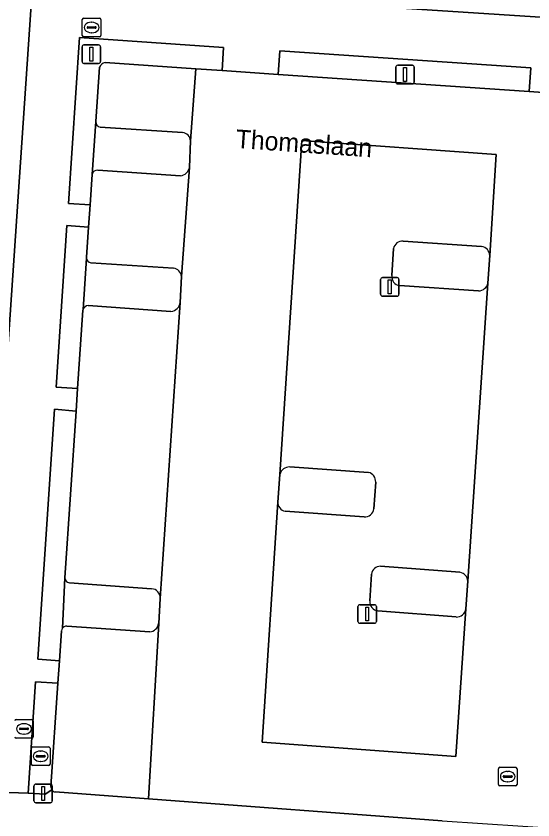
# Model space of a CAD drawing. Extents: x 161848 to 162726, y 385382 to 386521.
# Drawn here: x 162122.52 to 162150.37, y 385995.3 to 386038.58 of the extents above; entities that cross this region are included whole.
import ezdxf

# ---------------------------------------------------------------- set-up
doc = ezdxf.new("R2010")
doc.units = 0
for name, color, linetype in [('IMGEO_Groenvoorziening', 7, 'Continuous'), ('IMGEO_Lichtmast', 7, 'Continuous'), ('IMGEO_Openbare_ruimte_label', 7, 'Continuous'), ('IMGEO_Parkeervlak_halfverhard', 7, 'Continuous'), ('IMGEO_Rijbaan_lokaal_open', 7, 'Continuous'), ('IMGEO_Rioolput', 7, 'Continuous'), ('IMGEO_Voetpad_open', 7, 'Continuous')]:
    doc.layers.add(name, color=color, linetype=linetype)

msp = doc.modelspace()

# ---------------------------------------------------------------- linework, layer by layer
at = {"layer": 'IMGEO_Groenvoorziening'}
for points in [[(162127.317, 386036.073), (162132.214, 386035.739), (162133.625, 386035.642), (162133.702, 386036.895), (162125.939, 386037.422), (162125.339, 386028.495), (162126.51, 386028.407), (162126.625, 386030.054), (162126.811, 386032.895), (162127.024, 386035.828)], [(162126.811, 386032.895), (162126.625, 386030.054)], [(162131.49, 386032.312), (162127.055, 386032.591)], [(162131.864, 386030.421), (162131.922, 386031.864)], [(162126.921, 386030.288), (162131.38, 386029.98)], [(162147.599, 386026.177), (162143.377, 386026.468)], [(162142.857, 386026.063), (162142.76, 386024.606)], [(162126.312, 386025.549), (162126.132, 386022.773)], [(162147.945, 386024.199), (162148.038, 386025.679)], [(162131.004, 386025.002), (162126.554, 386025.297)], [(162131.367, 386023.158), (162131.442, 386024.56)], [(162143.184, 386024.072), (162147.441, 386023.785)], [(162126.415, 386022.987), (162130.868, 386022.68)], [(162125.757, 386017.315), (162124.586, 386017.41), (162123.691, 386003.951), (162124.855, 386003.865), (162124.966, 386005.483)], [(162125.019, 386005.618), (162125.153, 386008.341), (162125.757, 386017.315)], [(162141.516, 386014.008), (162137.262, 386014.304)], [(162136.74, 386013.903), (162136.619, 386012.415)], [(162141.797, 386012.048), (162141.896, 386013.49)], [(162137.021, 386011.916), (162141.271, 386011.612)], [(162146.434, 386008.629), (162142.162, 386008.957)], [(162141.678, 386008.533), (162141.582, 386007.089)], [(162125.153, 386008.341), (162125.019, 386005.618)], [(162129.823, 386007.744), (162125.394, 386008.057)], [(162146.748, 386006.661), (162146.861, 386008.149)], [(162130.205, 386005.874), (162130.288, 386007.227)], [(162142.018, 386006.56), (162146.23, 386006.224)], [(162125.248, 386005.731), (162129.727, 386005.421)], [(162124.771, 386002.656), (162123.566, 386002.735), (162123.173, 385996.738), (162124.096, 385996.677), (162124.447, 385996.924)], [(162124.389, 385997.098), (162124.771, 386002.656)]]:
    msp.add_lwpolyline(points, dxfattribs=at)
for points in [[(162136.635, 386035.436), (162150.168, 386034.509), (162150.253, 386035.784), (162136.729, 386036.701)], [(162126.312, 386025.549), (162126.313, 386025.595), (162126.426, 386027.206), (162125.264, 386027.3), (162124.681, 386018.606), (162125.84, 386018.533), (162126.125, 386022.745), (162126.132, 386022.773)]]:
    msp.add_lwpolyline(points, close=True, dxfattribs=at)
for centre, radius, start, end in [((162127.363, 386035.72), 0.356, 97.4863, 162.317), ((162127.125, 386032.897), 0.314, 180.4496, 257.0537), ((162131.436, 386031.828), 0.487, 4.2474, 83.6693), ((162126.917, 386029.989), 0.3, 89.2856, 167.37), ((162131.313, 386030.54), 0.564, 276.8453, 347.8316), ((162143.343, 386025.975), 0.494, 86.037, 169.7892), ((162147.53, 386025.674), 0.508, 0.6097, 82.1844), ((162126.58, 386025.564), 0.269, 183.2699, 264.4108), ((162130.94, 386024.501), 0.505, 6.7324, 82.7467), ((162143.249, 386024.559), 0.492, 174.5458, 262.3539), ((162147.438, 386024.303), 0.518, 270.3616, 348.4397), ((162130.829, 386023.221), 0.542, 274.17, 353.3673), ((162126.425, 386022.679), 0.308, 91.9048, 162.2872), ((162137.245, 386013.786), 0.519, 88.1377, 166.9252), ((162141.389, 386013.516), 0.508, 357.0486, 75.4782), ((162137.124, 386012.411), 0.505, 179.4917, 258.2189), ((162141.297, 386012.116), 0.504, 267.0195, 352.291), ((162142.14, 386008.493), 0.464, 87.3356, 175.1033), ((162146.353, 386008.127), 0.509, 2.4987, 80.8128), ((162125.468, 386008.364), 0.316, 184.1643, 256.471), ((162129.802, 386007.257), 0.487, 356.4579, 87.4798), ((162142.061, 386007.039), 0.481, 174.0938, 264.8966), ((162146.256, 386006.718), 0.495, 266.9472, 353.3567), ((162129.669, 386005.96), 0.542, 276.0908, 350.8328), ((162125.254, 386005.448), 0.291, 144.1182, 173.0126), ((162125.242, 386005.454), 0.277, 88.7902, 143.7379), ((162124.705, 385997.107), 0.316, 181.5665, 215.3034)]:
    msp.add_arc(centre, radius, start, end, dxfattribs=at)
at = {"layer": 'IMGEO_Lichtmast'}
for p, q in [((162126.18, 386037.027), (162126.97, 386037.027)), ((162126.97, 386037.027), (162126.18, 386037.027)), ((162126.08, 386036.127), (162126.08, 386036.927)), ((162126.08, 386036.927), (162126.08, 386036.127)), ((162127.07, 386036.927), (162127.07, 386036.127)), ((162127.07, 386036.127), (162127.07, 386036.927)), ((162126.97, 386036.027), (162126.18, 386036.027)), ((162126.18, 386036.027), (162126.97, 386036.027)), ((162142.981, 386035.028), (162142.981, 386035.828)), ((162142.981, 386035.828), (162142.981, 386035.028)), ((162143.081, 386035.928), (162143.871, 386035.928)), ((162143.871, 386035.928), (162143.081, 386035.928)), ((162143.971, 386035.828), (162143.971, 386035.028)), ((162143.971, 386035.028), (162143.971, 386035.828)), ((162143.871, 386034.928), (162143.081, 386034.928)), ((162143.081, 386034.928), (162143.871, 386034.928)), ((162142.257, 386024.499), (162143.047, 386024.499)), ((162143.047, 386024.499), (162142.257, 386024.499)), ((162142.157, 386023.599), (162142.157, 386024.399)), ((162142.157, 386024.399), (162142.157, 386023.599)), ((162143.147, 386024.399), (162143.147, 386023.599)), ((162143.147, 386023.599), (162143.147, 386024.399)), ((162143.047, 386023.499), (162142.257, 386023.499)), ((162142.257, 386023.499), (162143.047, 386023.499)), ((162140.941, 386005.985), (162140.941, 386006.785)), ((162140.941, 386006.785), (162140.941, 386005.985)), ((162141.041, 386006.885), (162141.831, 386006.885)), ((162141.831, 386006.885), (162141.041, 386006.885)), ((162141.931, 386006.785), (162141.931, 386005.985)), ((162141.931, 386005.985), (162141.931, 386006.785)), ((162141.831, 386005.885), (162141.041, 386005.885)), ((162141.041, 386005.885), (162141.831, 386005.885)), ((162123.583, 385997.224), (162124.373, 385997.224)), ((162124.373, 385997.224), (162123.583, 385997.224)), ((162123.483, 385996.324), (162123.483, 385997.124)), ((162123.483, 385997.124), (162123.483, 385996.324)), ((162124.473, 385997.124), (162124.473, 385996.324)), ((162124.473, 385996.324), (162124.473, 385997.124)), ((162124.373, 385996.224), (162123.583, 385996.224)), ((162123.583, 385996.224), (162124.373, 385996.224))]:
    msp.add_line(p, q, dxfattribs=at)
for points in [[(162126.5, 386036.902), (162126.65, 386036.902), (162126.65, 386036.152), (162126.5, 386036.152), (162126.5, 386036.902)], [(162143.401, 386035.803), (162143.551, 386035.803), (162143.551, 386035.053), (162143.401, 386035.053), (162143.401, 386035.803)], [(162142.577, 386024.374), (162142.727, 386024.374), (162142.727, 386023.624), (162142.577, 386023.624), (162142.577, 386024.374)], [(162141.361, 386006.76), (162141.511, 386006.76), (162141.511, 386006.01), (162141.361, 386006.01), (162141.361, 386006.76)], [(162123.903, 385997.099), (162124.053, 385997.099), (162124.053, 385996.349), (162123.903, 385996.349), (162123.903, 385997.099)]]:
    msp.add_lwpolyline(points, dxfattribs=at)
for centre, start, end in [((162126.18, 386036.927), 90, 180), ((162126.18, 386036.927), 90, 180), ((162126.97, 386036.927), 0, 90), ((162126.97, 386036.927), 360, 90), ((162126.18, 386036.127), 180, 270), ((162126.18, 386036.127), 180, 270), ((162126.97, 386036.127), 270, 0), ((162126.97, 386036.127), 270, 0), ((162143.081, 386035.828), 90, 180), ((162143.081, 386035.828), 90, 180), ((162143.871, 386035.828), 0, 90), ((162143.871, 386035.828), 360, 90), ((162143.081, 386035.028), 180, 270), ((162143.081, 386035.028), 180, 270), ((162143.871, 386035.028), 270, 0), ((162143.871, 386035.028), 270, 0), ((162142.257, 386024.399), 90, 180), ((162142.257, 386024.399), 90, 180), ((162143.047, 386024.399), 0, 90), ((162143.047, 386024.399), 360, 90), ((162142.257, 386023.599), 180, 270), ((162142.257, 386023.599), 180, 270), ((162143.047, 386023.599), 270, 0), ((162143.047, 386023.599), 270, 0), ((162141.041, 386006.785), 90, 180), ((162141.041, 386006.785), 90, 180), ((162141.831, 386006.785), 0, 90), ((162141.831, 386006.785), 360, 90), ((162141.041, 386005.985), 180, 270), ((162141.041, 386005.985), 180, 270), ((162141.831, 386005.985), 270, 0), ((162141.831, 386005.985), 270, 0), ((162123.583, 385997.124), 90, 180), ((162123.583, 385997.124), 90, 180), ((162124.373, 385997.124), 0, 90), ((162124.373, 385997.124), 360, 90), ((162123.583, 385996.324), 180, 270), ((162123.583, 385996.324), 180, 270), ((162124.373, 385996.324), 270, 0), ((162124.373, 385996.324), 270, 0)]:
    msp.add_arc(centre, 0.1, start, end, dxfattribs=at)
at = {"layer": 'IMGEO_Parkeervlak_halfverhard'}
for points in [[(162127.024, 386035.828), (162126.811, 386032.895)], [(162132.214, 386035.739), (162127.317, 386036.073)], [(162131.922, 386031.864), (162132.214, 386035.739)], [(162127.055, 386032.591), (162131.49, 386032.312)], [(162148.038, 386025.679), (162148.387, 386031.125), (162137.922, 386031.877), (162136.74, 386013.903)], [(162131.38, 386029.98), (162126.921, 386030.288)], [(162131.442, 386024.56), (162131.864, 386030.421)], [(162126.625, 386030.054), (162126.51, 386028.407), (162126.426, 386027.206), (162126.313, 386025.595), (162126.312, 386025.549)], [(162143.377, 386026.468), (162147.599, 386026.177)], [(162142.76, 386024.606), (162142.857, 386026.063)], [(162126.554, 386025.297), (162131.004, 386025.002)], [(162147.441, 386023.785), (162143.184, 386024.072)], [(162146.861, 386008.149), (162147.945, 386024.199)], [(162130.288, 386007.227), (162131.367, 386023.158)], [(162126.132, 386022.773), (162126.125, 386022.745), (162125.84, 386018.533), (162125.757, 386017.315), (162125.153, 386008.341)], [(162130.868, 386022.68), (162126.415, 386022.987)], [(162137.262, 386014.304), (162141.516, 386014.008)], [(162141.896, 386013.49), (162141.797, 386012.048)], [(162136.619, 386012.415), (162135.776, 385999.482), (162146.209, 385998.718), (162146.748, 386006.661)], [(162141.271, 386011.612), (162137.021, 386011.916)], [(162142.162, 386008.957), (162146.434, 386008.629)], [(162141.582, 386007.089), (162141.678, 386008.533)], [(162125.394, 386008.057), (162129.823, 386007.744)], [(162146.23, 386006.224), (162142.018, 386006.56)], [(162124.632, 385996.802), (162129.655, 385996.426), (162130.205, 386005.874)], [(162124.966, 386005.483), (162124.855, 386003.865), (162124.771, 386002.656), (162124.389, 385997.098)], [(162129.727, 386005.421), (162125.248, 386005.731)]]:
    msp.add_lwpolyline(points, dxfattribs=at)
for centre, radius, start, end in [((162127.363, 386035.72), 0.356, 97.4863, 162.317), ((162127.125, 386032.897), 0.314, 180.4496, 257.0537), ((162131.436, 386031.828), 0.487, 4.2474, 83.6693), ((162126.917, 386029.989), 0.3, 89.2856, 167.37), ((162131.313, 386030.54), 0.564, 276.8453, 347.8316), ((162143.343, 386025.975), 0.494, 86.037, 169.7892), ((162147.53, 386025.674), 0.508, 0.6097, 82.1844), ((162126.58, 386025.564), 0.269, 183.2699, 264.4108), ((162130.94, 386024.501), 0.505, 6.7324, 82.7467), ((162143.249, 386024.559), 0.492, 174.5458, 262.3539), ((162147.438, 386024.303), 0.518, 270.3616, 348.4397), ((162130.829, 386023.221), 0.542, 274.17, 353.3673), ((162126.425, 386022.679), 0.308, 91.9048, 162.2872), ((162137.245, 386013.786), 0.519, 88.1377, 166.9252), ((162141.389, 386013.516), 0.508, 357.0486, 75.4782), ((162137.124, 386012.411), 0.505, 179.4917, 258.2189), ((162141.297, 386012.116), 0.504, 267.0195, 352.291), ((162142.14, 386008.493), 0.464, 87.3356, 175.1033), ((162146.353, 386008.127), 0.509, 2.4987, 80.8128), ((162125.468, 386008.364), 0.316, 184.1643, 256.471), ((162129.802, 386007.257), 0.487, 356.4579, 87.4798), ((162142.061, 386007.039), 0.481, 174.0938, 264.8966), ((162146.256, 386006.718), 0.495, 266.9472, 353.3567), ((162129.669, 386005.96), 0.542, 276.0908, 350.8328), ((162125.254, 386005.448), 0.291, 144.1182, 173.0126), ((162125.242, 386005.454), 0.277, 88.7902, 143.7379), ((162124.705, 385997.107), 0.316, 181.5665, 215.3034), ((162124.699, 385997.104), 0.309, 215.6098, 257.5837)]:
    msp.add_arc(centre, radius, start, end, dxfattribs=at)
at = {"layer": 'IMGEO_Rijbaan_lokaal_open'}
for points in [[(162153.58, 386018.884), (162153.657, 386020.268), (162154.611, 386034.205), (162153.195, 386034.302), (162150.168, 386034.509), (162136.635, 386035.436), (162133.625, 386035.642), (162132.214, 386035.739), (162131.922, 386031.864), (162131.864, 386030.421), (162131.442, 386024.56), (162131.367, 386023.158), (162130.288, 386007.227), (162130.205, 386005.874), (162129.655, 385996.426), (162145.477, 385995.243), (162151.991, 385994.826), (162152.317, 386000.392), (162152.565, 386004.185), (162152.656, 386005.521)], [(162147.945, 386024.199), (162146.861, 386008.149), (162146.748, 386006.661), (162146.209, 385998.718), (162135.776, 385999.482), (162136.619, 386012.415), (162136.74, 386013.903), (162137.922, 386031.877), (162148.387, 386031.125), (162148.038, 386025.679)]]:
    msp.add_lwpolyline(points, close=True, dxfattribs=at)
at = {"layer": 'IMGEO_Rioolput'}
for p, q in [((162126.091, 386037.538), (162126.091, 386038.39)), ((162126.166, 386038.464), (162127.018, 386038.464)), ((162127.092, 386038.39), (162127.092, 386037.538)), ((162126.35, 386037.958), (162126.35, 386037.97)), ((162126.788, 386037.921), (162126.39, 386037.921)), ((162126.393, 386038.007), (162126.791, 386038.007)), ((162126.579, 386038.244), (162126.604, 386038.244)), ((162126.834, 386037.97), (162126.834, 386037.958)), ((162127.018, 386037.464), (162126.166, 386037.464)), ((162126.602, 386037.684), (162126.577, 386037.684)), ((162122.522, 386000.701), (162123.374, 386000.701)), ((162122.706, 386000.195), (162122.706, 386000.207)), ((162122.749, 386000.244), (162123.147, 386000.244)), ((162122.935, 386000.481), (162122.96, 386000.481)), ((162123.19, 386000.207), (162123.19, 386000.195)), ((162123.448, 386000.627), (162123.448, 385999.775)), ((162123.144, 386000.158), (162122.746, 386000.158)), ((162122.958, 385999.921), (162122.933, 385999.921)), ((162123.374, 385999.701), (162122.522, 385999.701)), ((162123.35, 385998.302), (162123.35, 385999.154)), ((162123.425, 385999.228), (162124.277, 385999.228)), ((162123.838, 385999.008), (162123.863, 385999.008)), ((162124.351, 385999.154), (162124.351, 385998.302)), ((162123.609, 385998.722), (162123.609, 385998.734)), ((162124.047, 385998.685), (162123.649, 385998.685)), ((162123.652, 385998.771), (162124.05, 385998.771)), ((162124.093, 385998.734), (162124.093, 385998.722)), ((162124.277, 385998.228), (162123.425, 385998.228)), ((162123.861, 385998.448), (162123.836, 385998.448)), ((162148.511, 385997.205), (162148.511, 385998.057)), ((162148.586, 385998.131), (162149.438, 385998.131)), ((162149.512, 385998.057), (162149.512, 385997.205)), ((162148.77, 385997.625), (162148.77, 385997.637)), ((162148.813, 385997.674), (162149.211, 385997.674)), ((162148.999, 385997.911), (162149.024, 385997.911)), ((162149.254, 385997.637), (162149.254, 385997.625)), ((162149.208, 385997.588), (162148.81, 385997.588)), ((162149.022, 385997.351), (162148.997, 385997.351)), ((162149.438, 385997.131), (162148.586, 385997.131))]:
    msp.add_line(p, q, dxfattribs=at)
for points in [[(162126.091, 386037.538), (162126.091, 386038.39)], [(162126.166, 386038.464), (162127.018, 386038.464)], [(162127.092, 386038.39), (162127.092, 386037.538)], [(162127.018, 386037.464), (162126.166, 386037.464)], [(162122.522, 386000.701), (162123.374, 386000.701)], [(162123.448, 386000.627), (162123.448, 385999.775)], [(162123.374, 385999.701), (162122.522, 385999.701)], [(162123.35, 385998.302), (162123.35, 385999.154)], [(162123.425, 385999.228), (162124.277, 385999.228)], [(162124.351, 385999.154), (162124.351, 385998.302)], [(162124.277, 385998.228), (162123.425, 385998.228)], [(162148.511, 385997.205), (162148.511, 385998.057)], [(162148.586, 385998.131), (162149.438, 385998.131)], [(162149.512, 385998.057), (162149.512, 385997.205)], [(162149.438, 385997.131), (162148.586, 385997.131)]]:
    msp.add_lwpolyline(points, dxfattribs=at)
for centre, radius, start, end in [((162126.168, 386038.388), 0.0765, 91.552, 178.448), ((162126.168, 386038.388), 0.0765, 91.552, 178.448), ((162127.016, 386038.388), 0.0765, 1.552, 88.448), ((162127.016, 386038.388), 0.0765, 1.552, 88.448), ((162126.39, 386037.967), 0.0403, 85.8775, 175.7526), ((162126.387, 386037.957), 0.0366, 178.938, 274.7102), ((162126.791, 386037.964), 0.043, 264.8664, 352.4533), ((162126.795, 386037.969), 0.0386, 1.7309, 96.639), ((162126.168, 386037.54), 0.0765, 181.552, 268.448), ((162126.168, 386037.54), 0.0765, 181.552, 268.448), ((162127.016, 386037.54), 0.0765, 271.552, 358.448), ((162127.016, 386037.54), 0.0765, 271.552, 358.448), ((162122.524, 386000.625), 0.0765, 91.552, 178.448), ((162122.524, 386000.625), 0.0765, 91.552, 178.448), ((162123.372, 386000.625), 0.0765, 1.552, 88.448), ((162123.372, 386000.625), 0.0765, 1.552, 88.448), ((162122.746, 386000.204), 0.0403, 85.8775, 175.7526), ((162123.151, 386000.206), 0.0386, 1.7309, 96.639), ((162122.524, 385999.777), 0.0765, 181.552, 268.448), ((162122.524, 385999.777), 0.0765, 181.552, 268.448), ((162122.743, 386000.194), 0.0366, 178.938, 274.7102), ((162123.147, 386000.201), 0.043, 264.8664, 352.4533), ((162123.372, 385999.777), 0.0765, 271.552, 358.448), ((162123.372, 385999.777), 0.0765, 271.552, 358.448), ((162123.427, 385999.152), 0.0765, 91.552, 178.448), ((162123.427, 385999.152), 0.0765, 91.552, 178.448), ((162124.275, 385999.152), 0.0765, 1.552, 88.448), ((162124.275, 385999.152), 0.0765, 1.552, 88.448), ((162123.649, 385998.731), 0.0403, 85.8775, 175.7526), ((162123.646, 385998.721), 0.0366, 178.938, 274.7102), ((162124.05, 385998.728), 0.043, 264.8664, 352.4533), ((162124.054, 385998.733), 0.0386, 1.7309, 96.639), ((162123.427, 385998.304), 0.0765, 181.552, 268.448), ((162123.427, 385998.304), 0.0765, 181.552, 268.448), ((162124.275, 385998.304), 0.0765, 271.552, 358.448), ((162124.275, 385998.304), 0.0765, 271.552, 358.448), ((162148.588, 385998.055), 0.0765, 91.552, 178.448), ((162148.588, 385998.055), 0.0765, 91.552, 178.448), ((162149.436, 385998.055), 0.0765, 1.552, 88.448), ((162149.436, 385998.055), 0.0765, 1.552, 88.448), ((162148.81, 385997.634), 0.0403, 85.8775, 175.7526), ((162148.807, 385997.624), 0.0366, 178.938, 274.7102), ((162149.211, 385997.631), 0.043, 264.8664, 352.4533), ((162149.215, 385997.636), 0.0386, 1.7309, 96.639), ((162148.588, 385997.207), 0.0765, 181.552, 268.448), ((162148.588, 385997.207), 0.0765, 181.552, 268.448), ((162149.436, 385997.207), 0.0765, 271.552, 358.448), ((162149.436, 385997.207), 0.0765, 271.552, 358.448)]:
    msp.add_arc(centre, radius, start, end, dxfattribs=at)
for centre, major_axis, ratio, start_param, end_param in [((162126.578, 386037.964), (-0.387, 0.002), 0.722429, 4.712389, 7.853982), ((162126.603, 386037.964), (-0.39, 0.002), 0.717154, 1.570796, 4.712389), ((162122.934, 386000.201), (-0.387, 0.002), 0.722429, 4.712389, 7.853982), ((162122.959, 386000.201), (-0.39, 0.002), 0.717154, 1.570796, 4.712389), ((162123.837, 385998.728), (-0.387, 0.002), 0.722429, 4.712389, 7.853982), ((162123.862, 385998.728), (-0.39, 0.002), 0.717154, 1.570796, 4.712389), ((162148.998, 385997.631), (-0.387, 0.002), 0.722429, 4.712389, 7.853982), ((162149.023, 385997.631), (-0.39, 0.002), 0.717154, 1.570796, 4.712389)]:
    msp.add_ellipse(centre, major_axis=major_axis, ratio=ratio, start_param=start_param, end_param=end_param, dxfattribs=at)
at = {"layer": 'IMGEO_Voetpad_open'}
for points in [[(162178.806, 386035.619), (162179.656, 386037.991), (162169.436, 386038.692), (162166.137, 386038.939), (162163.672, 386039.086), (162162.499, 386039.156), (162162.419, 386037.762), (162128.312, 386040), (162128.392, 386041.445), (162127.496, 386041.528), (162127.18, 386041.557), (162126.462, 386041.623), (162124.544, 386045.378), (162123.495, 386041.562), (162120.845, 386002.669)], [(162118.965, 385996.875), (162123.173, 385996.738), (162123.566, 386002.735), (162124.771, 386002.656), (162124.855, 386003.865), (162123.691, 386003.951), (162124.586, 386017.41), (162125.757, 386017.315), (162125.84, 386018.533), (162124.681, 386018.606), (162125.264, 386027.3), (162126.426, 386027.206), (162126.51, 386028.407), (162125.339, 386028.495), (162125.939, 386037.422), (162133.702, 386036.895), (162133.625, 386035.642), (162136.635, 386035.436), (162136.729, 386036.701), (162150.253, 386035.784), (162150.168, 386034.509), (162153.195, 386034.302)], [(162124.447, 385996.924), (162124.096, 385996.677), (162123.173, 385996.738), (162118.965, 385996.875), (162104.1, 385997.81), (162102.282, 385997.98), (162078.826, 385999.483), (162071.858, 386000), (162071.494, 386000), (162065.918, 386000.37), (162064.332, 386000.476), (162056.988, 386000.963), (162047.616, 386001.585), (162047.238, 386001.571)], [(162145.477, 385995.243), (162129.655, 385996.426), (162124.632, 385996.802)]]:
    msp.add_lwpolyline(points, dxfattribs=at)
for points in [[(162123.495, 386041.562), (162122.011, 386041.611), (162121.664, 386036.509), (162121.339, 386031.726), (162121.015, 386026.949), (162120.689, 386022.15), (162120.363, 386017.351), (162120.039, 386012.584), (162119.715, 386007.813), (162119.371, 386002.749), (162119.391, 386002.748), (162120.845, 386002.669)], [(162157.567, 386039.487), (162152.635, 386039.818), (162147.838, 386040.14), (162143.041, 386040.462), (162138.246, 386040.783), (162133.452, 386041.105), (162128.392, 386041.445), (162128.312, 386040), (162162.419, 386037.762), (162162.499, 386039.156)]]:
    msp.add_lwpolyline(points, close=True, dxfattribs=at)
msp.add_arc((162124.699, 385997.104), 0.309, 215.6098, 257.5837, dxfattribs=at)

# ---------------------------------------------------------------- texts
at = {"layer": 'IMGEO_Openbare_ruimte_label'}
msp.add_text('Thomaslaan', height=1, rotation=356.045, dxfattribs=at).set_placement((162134.328, 386031.48))

doc.saveas('drawing.dxf')
